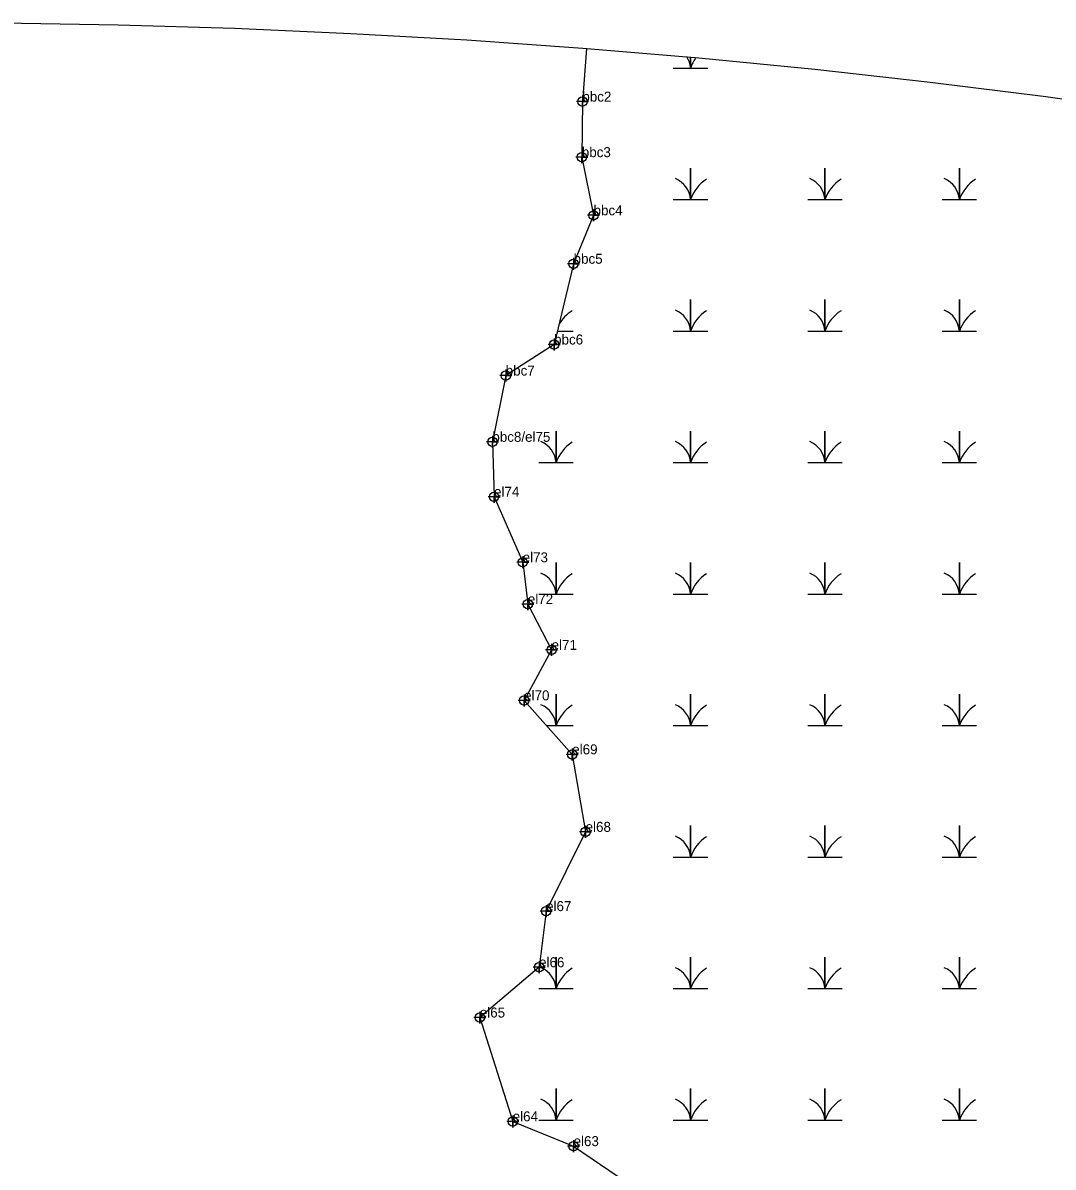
# Model space of a CAD drawing. Extents: x 2071991 to 2268989, y 436479 to 469629.
# Drawn here: x 2243873 to 2244388, y 440788 to 441360 of the extents above; entities that cross this region are included whole.
import ezdxf

# ---------------------------------------------------------------- set-up
doc = ezdxf.new("R2010")
doc.units = 0
for name, color, linetype in [('approx_PSA', 7, 'Continuous'), ('Exist Environmental Wetland Boundary', 7, 'Continuous'), ('Exist Environmental Wetland Boundary Cogo Comment', 7, 'Continuous'), ('Exist Environmental Wetland Boundary Cogo Point CELL', 7, 'Continuous'), ('Exist Hydro Swamp or Marsh', 7, 'Continuous')]:
    doc.layers.add(name, color=color, linetype=linetype)

msp = doc.modelspace()

# ---------------------------------------------------------------- linework, layer by layer
at = {"layer": 'approx_PSA'}
for p, q in [((2243862.75, 441360.23), (2243920.89, 441359.27)), ((2243920.89, 441359.27), (2243979.01, 441357.52)), ((2243979.01, 441357.52), (2244037.11, 441354.99)), ((2244037.11, 441354.99), (2244095.16, 441351.68)), ((2244095.16, 441351.68), (2244153.17, 441347.59)), ((2244153.17, 441347.59), (2244211.11, 441342.72)), ((2244211.11, 441342.72), (2244268.99, 441337.07)), ((2244268.99, 441337.07), (2244326.78, 441330.64)), ((2244326.78, 441330.64), (2244384.48, 441323.43)), ((2244384.48, 441323.43), (2244442.08, 441315.45))]:
    msp.add_line(p, q, dxfattribs=at)
at = {"layer": 'Exist Environmental Wetland Boundary'}
msp.add_lwpolyline([(2244154.89, 441347.45), (2244152.85, 441320.84), (2244152.59, 441293.07), (2244158.46, 441263.97), (2244148.49, 441239.74), (2244138.74, 441199.35), (2244114.55, 441183.81), (2244107.87, 441150.67), (2244108.69, 441123.2), (2244123.02, 441090.4), (2244125.6, 441069.52), (2244137.5, 441046.59), (2244123.75, 441021.35), (2244147.8, 440994.34), (2244154.49, 440955.58), (2244134.72, 440915.93), (2244131.23, 440887.85), (2244101.59, 440862.71), (2244118.03, 440810.75), (2244148.47, 440798.37), (2244174.92, 440780.38)], dxfattribs=at)
at = {"layer": 'Exist Environmental Wetland Boundary Cogo Point CELL'}
for points in [[(2244152.85, 441323.84), (2244152.85, 441317.84), (2244152.85, 441320.84), (2244155.85, 441320.84), (2244149.85, 441320.84)], [(2244152.59, 441296.07), (2244152.59, 441290.07), (2244152.59, 441293.07), (2244155.59, 441293.07), (2244149.59, 441293.07)], [(2244158.46, 441266.97), (2244158.46, 441260.97), (2244158.46, 441263.97), (2244161.46, 441263.97), (2244155.46, 441263.97)], [(2244148.49, 441242.74), (2244148.49, 441236.74), (2244148.49, 441239.74), (2244151.49, 441239.74), (2244145.49, 441239.74)], [(2244138.74, 441202.35), (2244138.74, 441196.35), (2244138.74, 441199.35), (2244141.74, 441199.35), (2244135.74, 441199.35)], [(2244114.55, 441186.81), (2244114.55, 441180.81), (2244114.55, 441183.81), (2244117.55, 441183.81), (2244111.55, 441183.81)], [(2244107.87, 441153.67), (2244107.87, 441147.67), (2244107.87, 441150.67), (2244110.87, 441150.67), (2244104.87, 441150.67)], [(2244108.69, 441126.2), (2244108.69, 441120.2), (2244108.69, 441123.2), (2244111.69, 441123.2), (2244105.69, 441123.2)], [(2244123.02, 441093.4), (2244123.02, 441087.4), (2244123.02, 441090.4), (2244126.02, 441090.4), (2244120.02, 441090.4)], [(2244125.6, 441072.52), (2244125.6, 441066.52), (2244125.6, 441069.52), (2244128.6, 441069.52), (2244122.6, 441069.52)], [(2244137.5, 441049.59), (2244137.5, 441043.59), (2244137.5, 441046.59), (2244140.5, 441046.59), (2244134.5, 441046.59)], [(2244123.75, 441024.35), (2244123.75, 441018.35), (2244123.75, 441021.35), (2244126.75, 441021.35), (2244120.75, 441021.35)], [(2244147.8, 440997.34), (2244147.8, 440991.34), (2244147.8, 440994.34), (2244150.8, 440994.34), (2244144.8, 440994.34)], [(2244154.49, 440958.58), (2244154.49, 440952.58), (2244154.49, 440955.58), (2244157.49, 440955.58), (2244151.49, 440955.58)], [(2244134.72, 440918.93), (2244134.72, 440912.93), (2244134.72, 440915.93), (2244137.72, 440915.93), (2244131.72, 440915.93)], [(2244131.23, 440890.85), (2244131.23, 440884.85), (2244131.23, 440887.85), (2244134.23, 440887.85), (2244128.23, 440887.85)], [(2244101.59, 440865.71), (2244101.59, 440859.71), (2244101.59, 440862.71), (2244104.59, 440862.71), (2244098.59, 440862.71)], [(2244118.03, 440813.75), (2244118.03, 440807.75), (2244118.03, 440810.75), (2244121.03, 440810.75), (2244115.03, 440810.75)], [(2244148.47, 440801.37), (2244148.47, 440795.37), (2244148.47, 440798.37), (2244151.47, 440798.37), (2244145.47, 440798.37)]]:
    msp.add_lwpolyline(points, dxfattribs=at)
for centre in [(2244152.85, 441320.84), (2244152.59, 441293.07), (2244158.46, 441263.97), (2244148.49, 441239.74), (2244138.74, 441199.35), (2244114.55, 441183.81), (2244107.87, 441150.67), (2244108.69, 441123.2), (2244123.02, 441090.4), (2244125.6, 441069.52), (2244137.5, 441046.59), (2244123.75, 441021.35), (2244147.8, 440994.34), (2244154.49, 440955.58), (2244134.72, 440915.93), (2244131.23, 440887.85), (2244101.59, 440862.71), (2244118.03, 440810.75), (2244148.47, 440798.37)]:
    msp.add_circle(centre, 2.34, dxfattribs=at)
at = {"layer": 'Exist Hydro Swamp or Marsh'}
for p, q in [((2244140.35, 441206.05), (2244148.32, 441206.05)), ((2244148.19, 440942.93), (2244148.32, 440942.93))]:
    msp.add_line(p, q, dxfattribs=at)
for points in [[(2244198.32, 441337.62), (2244206.93, 441337.62), (2244206.93, 441343.07)], [(2244206.93, 441343.07), (2244206.93, 441337.62), (2244215.53, 441337.62)], [(2244198.32, 441271.83), (2244206.93, 441271.83), (2244206.93, 441287.62), (2244206.93, 441271.83), (2244215.53, 441271.83)], [(2244265.53, 441271.83), (2244274.13, 441271.83), (2244274.13, 441287.62), (2244274.13, 441271.83), (2244282.73, 441271.83)], [(2244332.73, 441271.83), (2244341.33, 441271.83), (2244341.33, 441287.62), (2244341.33, 441271.83), (2244349.93, 441271.83)], [(2244198.32, 441206.05), (2244206.93, 441206.05), (2244206.93, 441221.83), (2244206.93, 441206.05), (2244215.53, 441206.05)], [(2244265.53, 441206.05), (2244274.13, 441206.05), (2244274.13, 441221.83), (2244274.13, 441206.05), (2244282.73, 441206.05)], [(2244332.73, 441206.05), (2244341.33, 441206.05), (2244341.33, 441221.83), (2244341.33, 441206.05), (2244349.93, 441206.05)], [(2244131.12, 441140.27), (2244139.72, 441140.27), (2244139.72, 441156.05), (2244139.72, 441140.27), (2244148.32, 441140.27)], [(2244198.32, 441140.27), (2244206.93, 441140.27), (2244206.93, 441156.05), (2244206.93, 441140.27), (2244215.53, 441140.27)], [(2244265.53, 441140.27), (2244274.13, 441140.27), (2244274.13, 441156.05), (2244274.13, 441140.27), (2244282.73, 441140.27)], [(2244332.73, 441140.27), (2244341.33, 441140.27), (2244341.33, 441156.05), (2244341.33, 441140.27), (2244349.93, 441140.27)], [(2244131.12, 441074.49), (2244139.72, 441074.49), (2244139.72, 441090.27), (2244139.72, 441074.49), (2244148.32, 441074.49)], [(2244198.32, 441074.49), (2244206.93, 441074.49), (2244206.93, 441090.27), (2244206.93, 441074.49), (2244215.53, 441074.49)], [(2244265.53, 441074.49), (2244274.13, 441074.49), (2244274.13, 441090.27), (2244274.13, 441074.49), (2244282.73, 441074.49)], [(2244332.73, 441074.49), (2244341.33, 441074.49), (2244341.33, 441090.27), (2244341.33, 441074.49), (2244349.93, 441074.49)], [(2244135, 441008.71), (2244139.72, 441008.71), (2244139.72, 441024.49), (2244139.72, 441008.71), (2244148.32, 441008.71)], [(2244198.32, 441008.71), (2244206.93, 441008.71), (2244206.93, 441024.49), (2244206.93, 441008.71), (2244215.53, 441008.71)], [(2244265.53, 441008.71), (2244274.13, 441008.71), (2244274.13, 441024.49), (2244274.13, 441008.71), (2244282.73, 441008.71)], [(2244332.73, 441008.71), (2244341.33, 441008.71), (2244341.33, 441024.49), (2244341.33, 441008.71), (2244349.93, 441008.71)], [(2244198.32, 440942.93), (2244206.93, 440942.93), (2244206.93, 440958.71), (2244206.93, 440942.93), (2244215.53, 440942.93)], [(2244265.53, 440942.93), (2244274.13, 440942.93), (2244274.13, 440958.71), (2244274.13, 440942.93), (2244282.73, 440942.93)], [(2244332.73, 440942.93), (2244341.33, 440942.93), (2244341.33, 440958.71), (2244341.33, 440942.93), (2244349.93, 440942.93)], [(2244131.12, 440877.15), (2244139.72, 440877.15), (2244139.72, 440892.93), (2244139.72, 440877.15), (2244148.32, 440877.15)], [(2244198.32, 440877.15), (2244206.93, 440877.15), (2244206.93, 440892.93), (2244206.93, 440877.15), (2244215.53, 440877.15)], [(2244265.53, 440877.15), (2244274.13, 440877.15), (2244274.13, 440892.93), (2244274.13, 440877.15), (2244282.73, 440877.15)], [(2244332.73, 440877.15), (2244341.33, 440877.15), (2244341.33, 440892.93), (2244341.33, 440877.15), (2244349.93, 440877.15)], [(2244131.12, 440811.37), (2244139.72, 440811.37), (2244139.72, 440827.15), (2244139.72, 440811.37), (2244148.32, 440811.37)], [(2244198.32, 440811.37), (2244206.93, 440811.37), (2244206.93, 440827.15), (2244206.93, 440811.37), (2244215.53, 440811.37)], [(2244265.53, 440811.37), (2244274.13, 440811.37), (2244274.13, 440827.15), (2244274.13, 440811.37), (2244282.73, 440811.37)], [(2244332.73, 440811.37), (2244341.33, 440811.37), (2244341.33, 440827.15), (2244341.33, 440811.37), (2244349.93, 440811.37)]]:
    msp.add_lwpolyline(points, dxfattribs=at)
for centre, radius, start, end in [((2244194.66, 441336.73), 12.3, 4.1403, 31.9019), ((2244225.17, 441331.55), 19.22, 144.0228, 161.6222), ((2244194.66, 441270.95), 12.3, 4.1403, 67.535), ((2244225.17, 441265.77), 19.22, 122.1274, 161.6222), ((2244261.86, 441270.95), 12.3, 4.1403, 67.535), ((2244292.37, 441265.77), 19.22, 122.1274, 161.6222), ((2244329.07, 441270.95), 12.3, 4.1403, 67.535), ((2244359.58, 441265.77), 19.22, 122.1274, 161.6222), ((2244157.97, 441199.99), 19.22, 122.1274, 151.135), ((2244194.66, 441205.17), 12.3, 4.1403, 67.535), ((2244225.17, 441199.99), 19.22, 122.1274, 161.6222), ((2244261.86, 441205.17), 12.3, 4.1403, 67.535), ((2244292.37, 441199.99), 19.22, 122.1274, 161.6222), ((2244329.07, 441205.17), 12.3, 4.1403, 67.535), ((2244359.58, 441199.99), 19.22, 122.1274, 161.6222), ((2244127.46, 441139.39), 12.3, 4.1403, 67.535), ((2244157.97, 441134.21), 19.22, 122.1274, 161.6222), ((2244194.66, 441139.39), 12.3, 4.1403, 67.535), ((2244225.17, 441134.21), 19.22, 122.1274, 161.6222), ((2244261.86, 441139.39), 12.3, 4.1403, 67.535), ((2244292.37, 441134.21), 19.22, 122.1274, 161.6222), ((2244329.07, 441139.39), 12.3, 4.1403, 67.535), ((2244359.58, 441134.21), 19.22, 122.1274, 161.6222), ((2244127.46, 441073.61), 12.3, 4.1403, 67.535), ((2244157.97, 441068.43), 19.22, 122.1274, 161.6222), ((2244194.66, 441073.61), 12.3, 4.1403, 67.535), ((2244225.17, 441068.43), 19.22, 122.1274, 161.6222), ((2244261.86, 441073.61), 12.3, 4.1403, 67.535), ((2244292.37, 441068.43), 19.22, 122.1274, 161.6222), ((2244329.07, 441073.61), 12.3, 4.1403, 67.535), ((2244359.58, 441068.43), 19.22, 122.1274, 161.6222), ((2244127.46, 441007.82), 12.3, 4.1403, 67.535), ((2244157.97, 441002.65), 19.22, 122.1274, 161.6222), ((2244194.66, 441007.82), 12.3, 4.1403, 67.535), ((2244225.17, 441002.65), 19.22, 122.1274, 161.6222), ((2244261.86, 441007.82), 12.3, 4.1403, 67.535), ((2244292.37, 441002.65), 19.22, 122.1274, 161.6222), ((2244329.07, 441007.82), 12.3, 4.1403, 67.535), ((2244359.58, 441002.65), 19.22, 122.1274, 161.6222), ((2244194.66, 440942.04), 12.3, 4.1403, 67.535), ((2244225.17, 440936.87), 19.22, 122.1274, 161.6222), ((2244261.86, 440942.04), 12.3, 4.1403, 67.535), ((2244292.37, 440936.87), 19.22, 122.1274, 161.6222), ((2244329.07, 440942.04), 12.3, 4.1403, 67.535), ((2244359.58, 440936.87), 19.22, 122.1274, 161.6222), ((2244127.46, 440876.26), 12.3, 4.1403, 67.535), ((2244157.97, 440871.09), 19.22, 122.1274, 161.6222), ((2244194.66, 440876.26), 12.3, 4.1403, 67.535), ((2244225.17, 440871.09), 19.22, 122.1274, 161.6222), ((2244261.86, 440876.26), 12.3, 4.1403, 67.535), ((2244292.37, 440871.09), 19.22, 122.1274, 161.6222), ((2244329.07, 440876.26), 12.3, 4.1403, 67.535), ((2244359.58, 440871.09), 19.22, 122.1274, 161.6222), ((2244127.46, 440810.48), 12.3, 4.1403, 67.535), ((2244157.97, 440805.31), 19.22, 122.1274, 161.6222), ((2244194.66, 440810.48), 12.3, 4.1403, 67.535), ((2244225.17, 440805.31), 19.22, 122.1274, 161.6222), ((2244261.86, 440810.48), 12.3, 4.1403, 67.535), ((2244292.37, 440805.31), 19.22, 122.1274, 161.6222), ((2244329.07, 440810.48), 12.3, 4.1403, 67.535), ((2244359.58, 440805.31), 19.22, 122.1274, 161.6222)]:
    msp.add_arc(centre, radius, start, end, dxfattribs=at)

# ---------------------------------------------------------------- texts
at = {"layer": 'Exist Environmental Wetland Boundary Cogo Comment'}
for s, p in [('bbc2', (2244152.85, 441320.84)), ('bbc3', (2244152.59, 441293.07)), ('bbc4', (2244158.46, 441263.97)), ('bbc5', (2244148.49, 441239.74)), ('bbc6', (2244138.74, 441199.35)), ('bbc7', (2244114.55, 441183.81)), ('bbc8/el75', (2244107.87, 441150.67)), ('el74', (2244108.69, 441123.2)), ('el73', (2244123.02, 441090.4)), ('el72', (2244125.6, 441069.52)), ('el71', (2244137.5, 441046.59)), ('el70', (2244123.75, 441021.35)), ('el69', (2244147.8, 440994.34)), ('el68', (2244154.49, 440955.58)), ('el67', (2244134.72, 440915.93)), ('el66', (2244131.23, 440887.85)), ('el65', (2244101.59, 440862.71)), ('el64', (2244118.03, 440810.75)), ('el63', (2244148.47, 440798.37))]:
    msp.add_text(s, height=5, dxfattribs=at).set_placement(p)

doc.saveas('drawing.dxf')
